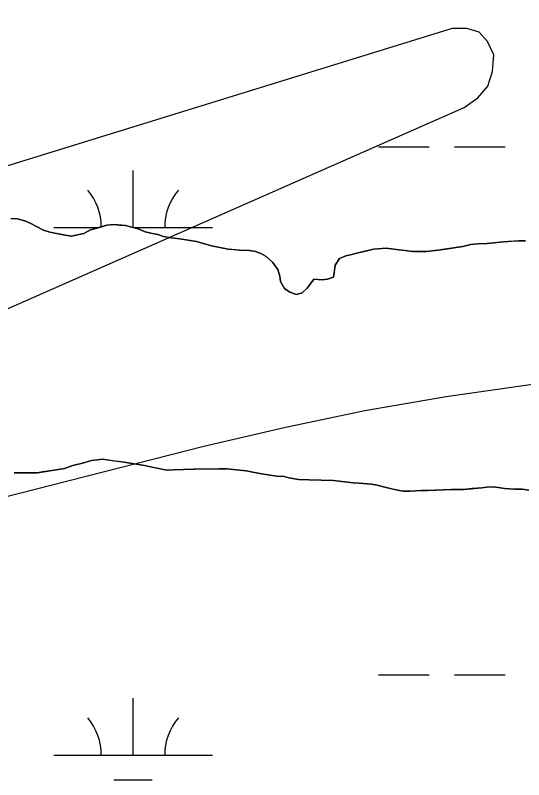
# Model space of a CAD drawing. Extents: x 3177185 to 3215018, y 812988 to 838321.
# Drawn here: x 3201427.7 to 3201748, y 828132.6 to 828614.4 of the extents above; entities that cross this region are included whole.
import ezdxf

# ---------------------------------------------------------------- set-up
doc = ezdxf.new("R2010")
doc.units = 0
for name, color, linetype in [('V-SITE-VEGE', 7, 'Continuous'), ('V-TOPO-MINR', 7, 'Continuous'), ('V-TOPO-SHOR', 7, 'Continuous'), ('V-WETL-SWMP', 7, 'Continuous')]:
    doc.layers.add(name, color=color, linetype=linetype)

msp = doc.modelspace()

# ---------------------------------------------------------------- linework, layer by layer
at = {"layer": 'V-SITE-VEGE'}
for points in [[(3201669.37, 828466.51), (3201661.67, 828467.71), (3201653.38, 828466.92), (3201648.23, 828465.82), (3201643.66, 828464.71), (3201639.65, 828463.6), (3201635.94, 828462.77), (3201631.93, 828461.09), (3201629.32, 828456.82), (3201628.12, 828449.41), (3201624.4, 828448.01), (3201620.98, 828447.75), (3201615.84, 828448.08), (3201611.52, 828442.4), (3201608.35, 828439.57), (3201604.92, 828438.46), (3201600.65, 828439.92), (3201597.24, 828442.23), (3201594.7, 828446.53), (3201594.44, 828449.96), (3201593.05, 828454.25), (3201589.66, 828458.84), (3201585.69, 828462.3), (3201582.85, 828464.04), (3201579.15, 828465.49), (3201575.16, 828466.09), (3201569.16, 828466.42), (3201561.74, 828467.05), (3201551.2, 828469.13), (3201541.8, 828471.77), (3201531.25, 828473.57), (3201525.83, 828474.18), (3201520.98, 828475.07), (3201517.57, 828476.24), (3201513.01, 828477.13), (3201509.59, 828478.02), (3201505.03, 828479.77), (3201501.05, 828480.94), (3201497.05, 828481.82), (3201489.92, 828482.45), (3201485.35, 828482.2), (3201475.05, 828479.14), (3201470.75, 828476.89), (3201463.03, 828475.24), (3201459.04, 828475.84), (3201449.35, 828477.62), (3201445.36, 828479.08), (3201437.12, 828483.43), (3201433.7, 828484.88), (3201428.86, 828486.06), (3201424.86, 828486.38)], [(3201749.06, 828472.18), (3201745.06, 828472.21), (3201735.35, 828471.71), (3201725.07, 828470.65), (3201719.07, 828470.41), (3201714.78, 828469.87), (3201709.64, 828468.77), (3201693.91, 828466.32), (3201686.49, 828465.52), (3201677.92, 828465.58), (3201673.36, 828466.19), (3201669.37, 828466.51)], [(3201426.87, 828326.11), (3201441.71, 828326), (3201449.43, 828327.37), (3201458.57, 828328.72), (3201464.01, 828330.68), (3201470.02, 828332.06), (3201475.74, 828333.73), (3201479.46, 828334.27), (3201482.6, 828334.53), (3201496.29, 828332.71), (3201509.12, 828330.62), (3201523.08, 828327.66), (3201527.08, 828327.91), (3201547.35, 828328.61), (3201550.78, 828328.3), (3201555.92, 828328.55), (3201561.06, 828328.51), (3201573.04, 828327.27), (3201582.73, 828325.48), (3201592.43, 828323.98), (3201596.99, 828323.66), (3201600.13, 828322.78), (3201606.11, 828321.88), (3201612.68, 828321.54), (3201628.09, 828321.14), (3201640.64, 828319.61), (3201644.25, 828319.59), (3201651.86, 828318.77), (3201655.66, 828318.26), (3201661.36, 828316.79), (3201668.48, 828315.12), (3201672.19, 828314.52), (3201676.38, 828314.39), (3201683.61, 828314.81), (3201687.9, 828314.87), (3201702.46, 828315.43), (3201710.26, 828315.56), (3201721.69, 828316.61), (3201724.83, 828317.06), (3201728.45, 828317.13), (3201732.16, 828316.72), (3201735.87, 828316.12), (3201742.14, 828315.79), (3201747, 828315.75), (3201751.27, 828315.15)]]:
    msp.add_lwpolyline(points, dxfattribs=at)
at = {"layer": 'V-TOPO-MINR'}
for points in [[(3201259.59, 828269.68), (3201546.43, 828342.75), (3201597.06, 828354.65), (3201647.93, 828365.29), (3201699.16, 828374.03), (3201750.63, 828381.52), (3201802.2, 828388.57), (3201853.65, 828396.32), (3201904.94, 828405.12), (3201956.11, 828414.6), (3201990.76, 828421.39), (3202058.9, 828435.85), (3202126.7, 828451.72), (3202193.97, 828469.69), (3202260.89, 828489.07), (3202399.85, 828531.67), (3202435.06, 828542.32), (3202470.32, 828552.79), (3202505.67, 828562.98), (3202541.07, 828572.99), (3202617.9, 828594.4), (3202691.89, 828614.43)], [(3201244.27, 828350.81), (3201710.61, 828556.31), (3201719.14, 828562.45), (3201725.43, 828569.82), (3201728.39, 828579.06), (3201729.11, 828589.54), (3201725.27, 828597.9), (3201719.89, 828603.85), (3201712.22, 828606.19), (3201703.01, 828606.11), (3201171.68, 828442.1)]]:
    msp.add_lwpolyline(points, dxfattribs=at)
at = {"layer": 'V-TOPO-SHOR'}
for points in [[(3201424.86, 828486.38), (3201428.86, 828486.06), (3201433.7, 828484.88), (3201437.12, 828483.43), (3201441.95, 828480.82), (3201445.36, 828479.08), (3201449.35, 828477.62), (3201455.91, 828476.43), (3201459.04, 828475.84), (3201463.03, 828475.24), (3201470.75, 828476.89), (3201475.05, 828479.14), (3201479.92, 828480.53), (3201485.35, 828482.2), (3201489.92, 828482.45), (3201493.35, 828482.14), (3201497.05, 828481.82), (3201501.05, 828480.94), (3201505.03, 828479.77), (3201509.59, 828478.02), (3201513.01, 828477.13), (3201517.57, 828476.24), (3201520.98, 828475.07), (3201525.83, 828474.18), (3201531.25, 828473.57), (3201541.8, 828471.77), (3201546.93, 828470.31), (3201551.2, 828469.13), (3201561.74, 828467.05), (3201565.17, 828466.74), (3201569.16, 828466.42), (3201575.16, 828466.09), (3201579.15, 828465.49), (3201582.85, 828464.04), (3201585.69, 828462.3), (3201589.66, 828458.84), (3201593.05, 828454.25), (3201594.44, 828449.96), (3201594.7, 828446.53), (3201597.24, 828442.23), (3201600.65, 828439.92), (3201604.92, 828438.46), (3201608.35, 828439.57), (3201611.52, 828442.4), (3201613.53, 828444.96), (3201615.84, 828448.08), (3201620.98, 828447.75), (3201624.4, 828448.01)], [(3201624.4, 828448.01), (3201628.12, 828449.41), (3201628.73, 828453.4), (3201629.32, 828456.82), (3201631.93, 828461.09), (3201635.94, 828462.77), (3201639.65, 828463.6), (3201643.66, 828464.71), (3201648.23, 828465.82), (3201653.38, 828466.92), (3201658.52, 828467.45), (3201661.67, 828467.71), (3201669.37, 828466.51), (3201673.36, 828466.19), (3201677.92, 828465.58), (3201686.49, 828465.52), (3201693.91, 828466.32), (3201697.34, 828466.86), (3201702.78, 828467.68), (3201709.64, 828468.77), (3201714.78, 828469.87), (3201719.07, 828470.41), (3201725.07, 828470.65), (3201735.35, 828471.71), (3201740.78, 828471.96), (3201745.06, 828472.21), (3201749.06, 828472.18)], [(3201732.16, 828316.72), (3201728.45, 828317.13), (3201724.83, 828317.06), (3201721.69, 828316.61), (3201715.6, 828316.09), (3201710.26, 828315.56), (3201702.46, 828315.43), (3201692.08, 828315.03), (3201687.9, 828314.87), (3201683.61, 828314.81), (3201676.38, 828314.39), (3201672.19, 828314.52), (3201668.48, 828315.12), (3201665.54, 828315.81), (3201661.36, 828316.79), (3201655.66, 828318.26), (3201651.86, 828318.77), (3201644.25, 828319.59), (3201640.64, 828319.61), (3201628.09, 828321.14), (3201612.68, 828321.54), (3201606.11, 828321.88), (3201600.13, 828322.78), (3201596.99, 828323.66), (3201592.43, 828323.98), (3201582.73, 828325.48), (3201573.04, 828327.27), (3201561.06, 828328.51), (3201555.92, 828328.55), (3201550.78, 828328.3), (3201547.35, 828328.61), (3201539.93, 828328.38), (3201527.08, 828327.91), (3201523.08, 828327.66), (3201514.82, 828329.43), (3201509.12, 828330.62), (3201496.29, 828332.71), (3201489.16, 828333.63), (3201482.6, 828334.53), (3201479.46, 828334.27), (3201475.74, 828333.73), (3201470.02, 828332.06), (3201464.01, 828330.68), (3201458.57, 828328.72), (3201449.43, 828327.37), (3201444.85, 828326.55), (3201441.71, 828326), (3201436.57, 828326.04), (3201426.87, 828326.11)], [(3201751.27, 828315.15), (3201747, 828315.75), (3201742.14, 828315.79), (3201735.87, 828316.12), (3201732.16, 828316.72)]]:
    msp.add_lwpolyline(points, dxfattribs=at)
at = {"layer": 'V-WETL-SWMP'}
for p, q in [((3201656.45, 828531.41), (3201688.45, 828531.41)), ((3201704.45, 828531.41), (3201736.45, 828531.41)), ((3201501.85, 828480.7), (3201501.85, 828516.66)), ((3201424.87, 828486.37), (3201428.86, 828486.06)), ((3201428.86, 828486.06), (3201433.71, 828484.88)), ((3201433.71, 828484.88), (3201437.12, 828483.42)), ((3201437.12, 828483.42), (3201441.96, 828480.82)), ((3201479.92, 828480.52), (3201485.36, 828482.2)), ((3201485.36, 828482.2), (3201489.93, 828482.45)), ((3201489.93, 828482.45), (3201493.35, 828482.13)), ((3201493.35, 828482.13), (3201497.06, 828481.82)), ((3201497.06, 828481.82), (3201501.05, 828480.93)), ((3201441.96, 828480.82), (3201445.37, 828479.08)), ((3201445.37, 828479.08), (3201449.35, 828477.62)), ((3201449.35, 828477.62), (3201455.91, 828476.43)), ((3201451.85, 828480.66), (3201480.37, 828480.66)), ((3201463.04, 828475.23), (3201470.76, 828476.88)), ((3201470.76, 828476.88), (3201475.06, 828479.13)), ((3201475.06, 828479.13), (3201479.92, 828480.52)), ((3201501.05, 828480.93), (3201505.04, 828479.76)), ((3201501.97, 828480.66), (3201551.85, 828480.66)), ((3201505.04, 828479.76), (3201509.59, 828478.01)), ((3201509.59, 828478.01), (3201513.01, 828477.13)), ((3201513.01, 828477.13), (3201517.57, 828476.24)), ((3201455.91, 828476.43), (3201459.05, 828475.83)), ((3201459.05, 828475.83), (3201463.04, 828475.23)), ((3201517.57, 828476.24), (3201520.99, 828475.07)), ((3201520.99, 828475.07), (3201525.84, 828474.18)), ((3201525.84, 828474.18), (3201531.25, 828473.56)), ((3201531.25, 828473.56), (3201541.8, 828471.77)), ((3201735.36, 828471.71), (3201740.78, 828471.95)), ((3201740.78, 828471.95), (3201745.07, 828472.2)), ((3201745.07, 828472.2), (3201749.06, 828472.17)), ((3201541.8, 828471.77), (3201546.93, 828470.3)), ((3201546.93, 828470.3), (3201551.2, 828469.13)), ((3201551.2, 828469.13), (3201561.75, 828467.05)), ((3201561.75, 828467.05), (3201565.17, 828466.74)), ((3201653.39, 828466.91), (3201658.53, 828467.45)), ((3201658.53, 828467.45), (3201661.67, 828467.71)), ((3201661.67, 828467.71), (3201669.37, 828466.51)), ((3201697.35, 828466.86), (3201702.78, 828467.68)), ((3201702.78, 828467.68), (3201709.64, 828468.76)), ((3201709.64, 828468.76), (3201714.79, 828469.87)), ((3201714.79, 828469.87), (3201719.07, 828470.4)), ((3201719.07, 828470.4), (3201725.07, 828470.64)), ((3201725.07, 828470.64), (3201735.36, 828471.71)), ((3201565.17, 828466.74), (3201569.17, 828466.42)), ((3201569.17, 828466.42), (3201575.16, 828466.09)), ((3201575.16, 828466.09), (3201579.15, 828465.49)), ((3201579.15, 828465.49), (3201582.85, 828464.03)), ((3201582.85, 828464.03), (3201585.69, 828462.3)), ((3201585.69, 828462.3), (3201589.66, 828458.84)), ((3201631.93, 828461.08), (3201635.94, 828462.77)), ((3201635.94, 828462.77), (3201639.66, 828463.59)), ((3201639.66, 828463.59), (3201643.66, 828464.7)), ((3201643.66, 828464.7), (3201648.24, 828465.81)), ((3201648.24, 828465.81), (3201653.39, 828466.91)), ((3201669.37, 828466.51), (3201673.36, 828466.19)), ((3201673.36, 828466.19), (3201677.93, 828465.58)), ((3201677.93, 828465.58), (3201686.49, 828465.52)), ((3201686.49, 828465.52), (3201693.92, 828466.32)), ((3201693.92, 828466.32), (3201697.35, 828466.86)), ((3201589.66, 828458.84), (3201593.05, 828454.25)), ((3201629.33, 828456.82), (3201631.93, 828461.08)), ((3201593.05, 828454.25), (3201594.45, 828449.95)), ((3201628.13, 828449.41), (3201628.73, 828453.4)), ((3201628.73, 828453.4), (3201629.33, 828456.82)), ((3201594.45, 828449.95), (3201594.71, 828446.53)), ((3201613.54, 828444.95), (3201615.84, 828448.08)), ((3201615.84, 828448.08), (3201620.98, 828447.75)), ((3201620.98, 828447.75), (3201624.41, 828448.01)), ((3201624.41, 828448.01), (3201628.13, 828449.41)), ((3201594.71, 828446.53), (3201597.24, 828442.22)), ((3201611.52, 828442.4), (3201613.54, 828444.95)), ((3201597.24, 828442.22), (3201600.65, 828439.91)), ((3201600.65, 828439.91), (3201604.92, 828438.45)), ((3201604.92, 828438.45), (3201608.36, 828439.57)), ((3201608.36, 828439.57), (3201611.52, 828442.4)), ((3201475.75, 828333.73), (3201470.02, 828332.06)), ((3201479.46, 828334.27), (3201475.75, 828333.73)), ((3201482.6, 828334.53), (3201479.46, 828334.27)), ((3201489.16, 828333.62), (3201482.6, 828334.53)), ((3201496.29, 828332.71), (3201489.16, 828333.62)), ((3201509.12, 828330.62), (3201496.29, 828332.71)), ((3201449.43, 828327.36), (3201444.86, 828326.54)), ((3201458.58, 828328.72), (3201449.43, 828327.36)), ((3201464.02, 828330.68), (3201458.58, 828328.72)), ((3201470.02, 828332.06), (3201464.02, 828330.68)), ((3201514.82, 828329.43), (3201509.12, 828330.62)), ((3201523.09, 828327.65), (3201514.82, 828329.43)), ((3201527.09, 828327.91), (3201523.09, 828327.65)), ((3201539.94, 828328.38), (3201527.09, 828327.91)), ((3201547.36, 828328.61), (3201539.94, 828328.38)), ((3201550.78, 828328.3), (3201547.36, 828328.61)), ((3201555.92, 828328.54), (3201550.78, 828328.3)), ((3201561.06, 828328.5), (3201555.92, 828328.54)), ((3201573.04, 828327.27), (3201561.06, 828328.5)), ((3201582.74, 828325.48), (3201573.04, 828327.27)), ((3201441.71, 828325.99), (3201426.87, 828326.11)), ((3201444.86, 828326.54), (3201441.71, 828325.99)), ((3201592.43, 828323.98), (3201582.74, 828325.48)), ((3201597, 828323.66), (3201592.43, 828323.98)), ((3201600.13, 828322.78), (3201597, 828323.66)), ((3201606.12, 828321.87), (3201600.13, 828322.78)), ((3201612.68, 828321.54), (3201606.12, 828321.87)), ((3201628.09, 828321.13), (3201612.68, 828321.54)), ((3201640.64, 828319.61), (3201628.09, 828321.13)), ((3201644.26, 828319.58), (3201640.64, 828319.61)), ((3201651.86, 828318.76), (3201644.26, 828319.58)), ((3201655.67, 828318.26), (3201651.86, 828318.76)), ((3201661.37, 828316.79), (3201655.67, 828318.26)), ((3201665.54, 828315.8), (3201661.37, 828316.79)), ((3201668.49, 828315.11), (3201665.54, 828315.8)), ((3201672.2, 828314.51), (3201668.49, 828315.11)), ((3201676.38, 828314.39), (3201672.2, 828314.51)), ((3201683.62, 828314.81), (3201676.38, 828314.39)), ((3201687.9, 828314.87), (3201683.62, 828314.81)), ((3201692.09, 828315.03), (3201687.9, 828314.87)), ((3201702.46, 828315.42), (3201692.09, 828315.03)), ((3201710.27, 828315.55), (3201702.46, 828315.42)), ((3201715.6, 828316.08), (3201710.27, 828315.55)), ((3201721.7, 828316.61), (3201715.6, 828316.08)), ((3201724.84, 828317.06), (3201721.7, 828316.61)), ((3201728.46, 828317.13), (3201724.84, 828317.06)), ((3201732.16, 828316.72), (3201728.46, 828317.13)), ((3201735.87, 828316.12), (3201732.16, 828316.72)), ((3201742.15, 828315.78), (3201735.87, 828316.12)), ((3201747, 828315.75), (3201742.15, 828315.78)), ((3201751.28, 828315.14), (3201747, 828315.75)), ((3201656.44, 828198.73), (3201688.44, 828198.73)), ((3201704.44, 828198.73), (3201736.44, 828198.73)), ((3201501.85, 828147.99), (3201501.85, 828183.99)), ((3201451.85, 828147.99), (3201551.85, 828147.99)), ((3201489.85, 828132.56), (3201513.85, 828132.56))]:
    msp.add_line(p, q, dxfattribs=at)
for centre, start, end in [((3201446.61, 828481.14), 359.9698, 40.7718), ((3201557.1, 828481.14), 139.2282, 180.7718), ((3201446.61, 828148.46), 359.2282, 40.7718), ((3201557.1, 828148.46), 139.2282, 180.7718)]:
    msp.add_arc(centre, 35.25, start, end, dxfattribs=at)

doc.saveas('drawing.dxf')
